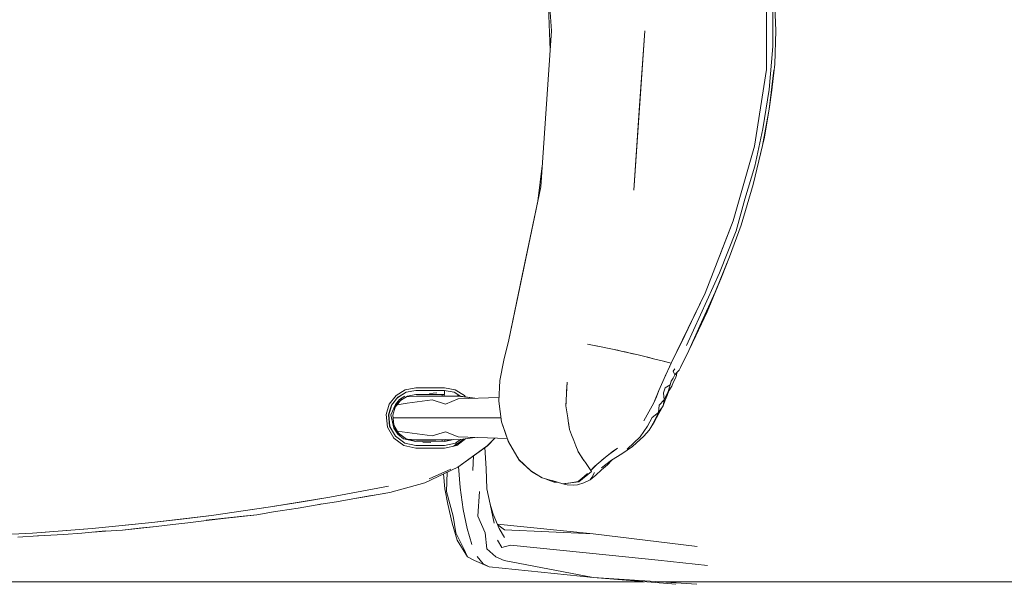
# Model space of a CAD drawing. Header units: millimetres. Extents: x 2 to 902, y -447 to 199.
# Tile 861 of 1056: x 41.265 to 42.199, y 181.212 to 181.747. Entities that reach past the tile are written whole.
import ezdxf

# ---------------------------------------------------------------- set-up
doc = ezdxf.new("R2010")
doc.units = ezdxf.units.MM
doc.header["$MEASUREMENT"] = 0
doc.layers.add('IFC-Elemento de mobília-Contorno', color=152, linetype='Continuous', lineweight=5)
doc.layers.add('IFC-Viga-Contorno', color=66, linetype='Continuous', lineweight=5)

msp = doc.modelspace()

# ---------------------------------------------------------------- linework, layer by layer
at = {"layer": 'IFC-Elemento de mobília-Contorno', "color": 7, "lineweight": 5}
for p, q in [((41.75907, 181.88487), (41.76921, 181.73694)), ((41.75907, 181.88487), (41.76921, 181.73694)), ((41.76414, 181.8109), (41.76795, 181.71856)), ((41.76414, 181.8109), (41.76921, 181.73694)), ((41.76414, 181.8109), (41.76795, 181.71856)), ((41.76414, 181.8109), (41.76921, 181.73694)), ((41.97322, 181.70016), (41.97322, 181.77372)), ((41.97322, 181.70016), (41.97322, 181.77372)), ((41.98055, 181.77514), (41.98202, 181.73692)), ((41.98055, 181.77514), (41.98202, 181.73692)), ((41.979, 181.72194), (41.97913, 181.76273)), ((41.979, 181.72194), (41.97913, 181.76273)), ((41.75907, 181.58901), (41.76921, 181.73694)), ((41.75907, 181.58901), (41.76921, 181.73694)), ((41.76414, 181.66297), (41.76921, 181.73694)), ((41.76414, 181.66297), (41.76921, 181.73694)), ((41.84727, 181.58567), (41.85763, 181.73694)), ((41.84727, 181.58567), (41.85763, 181.73694)), ((41.85245, 181.6613), (41.85763, 181.73694)), ((41.85245, 181.6613), (41.85763, 181.73694)), ((41.98096, 181.70528), (41.98202, 181.73692)), ((41.98096, 181.70528), (41.98202, 181.73692)), ((41.97556, 181.68138), (41.979, 181.72194)), ((41.97556, 181.68138), (41.979, 181.72194)), ((41.96182, 181.62746), (41.97322, 181.70016)), ((41.96182, 181.62746), (41.97322, 181.70016)), ((41.96752, 181.66381), (41.97322, 181.70016)), ((41.96752, 181.66381), (41.97322, 181.70016)), ((41.97577, 181.66253), (41.98017, 181.69946)), ((41.97577, 181.66253), (41.98017, 181.69946)), ((41.9781, 181.68051), (41.98096, 181.70528)), ((41.9781, 181.68051), (41.98096, 181.70528)), ((41.9697, 181.64406), (41.97556, 181.68138)), ((41.9697, 181.64406), (41.97556, 181.68138)), ((41.97577, 181.66253), (41.9781, 181.68051)), ((41.97577, 181.66253), (41.9781, 181.68051)), ((41.75907, 181.58901), (41.76414, 181.66297)), ((41.75907, 181.58901), (41.76414, 181.66297)), ((41.84727, 181.58567), (41.85245, 181.6613)), ((41.84727, 181.58567), (41.85245, 181.6613)), ((41.96182, 181.62746), (41.96752, 181.66381)), ((41.96182, 181.62746), (41.96752, 181.66381)), ((41.96932, 181.62826), (41.97577, 181.66253)), ((41.96932, 181.62826), (41.97577, 181.66253)), ((41.97126, 181.63609), (41.97577, 181.66253)), ((41.97126, 181.63609), (41.97577, 181.66253)), ((41.96208, 181.60841), (41.9697, 181.64406)), ((41.96208, 181.60841), (41.9697, 181.64406)), ((41.9605, 181.59115), (41.97126, 181.63609)), ((41.9605, 181.59115), (41.97126, 181.63609)), ((41.94161, 181.55667), (41.96182, 181.62746)), ((41.94161, 181.55667), (41.96182, 181.62746)), ((41.95172, 181.59206), (41.96182, 181.62746)), ((41.95172, 181.59206), (41.96182, 181.62746)), ((41.9605, 181.59115), (41.96932, 181.62826)), ((41.9605, 181.59115), (41.96932, 181.62826)), ((41.75625, 181.57545), (41.76043, 181.60888)), ((41.75625, 181.57545), (41.76043, 181.60888)), ((41.95258, 181.57714), (41.96208, 181.60841)), ((41.95258, 181.57714), (41.96208, 181.60841)), ((41.72885, 181.44397), (41.75907, 181.58901)), ((41.72885, 181.44397), (41.75907, 181.58901)), ((41.74156, 181.50496), (41.75907, 181.58901)), ((41.74156, 181.50496), (41.75907, 181.58901)), ((41.94161, 181.55667), (41.95172, 181.59206)), ((41.94161, 181.55667), (41.95172, 181.59206)), ((41.94896, 181.5526), (41.9605, 181.59115)), ((41.94896, 181.5526), (41.9605, 181.59115)), ((41.9443, 181.5473), (41.95258, 181.57714)), ((41.9443, 181.5473), (41.95258, 181.57714)), ((41.9148, 181.4881), (41.94161, 181.55667)), ((41.9148, 181.4881), (41.94161, 181.55667)), ((41.92821, 181.52239), (41.94161, 181.55667)), ((41.92821, 181.52239), (41.94161, 181.55667)), ((41.92847, 181.50731), (41.9443, 181.5473)), ((41.92847, 181.50731), (41.9443, 181.5473)), ((41.93811, 181.52263), (41.94896, 181.5526)), ((41.93811, 181.52263), (41.94896, 181.5526)), ((41.9245, 181.48925), (41.93811, 181.52263)), ((41.9245, 181.48925), (41.93811, 181.52263)), ((41.93048, 181.50341), (41.93811, 181.52263)), ((41.93048, 181.50341), (41.93811, 181.52263)), ((41.72885, 181.44397), (41.74156, 181.50496)), ((41.72885, 181.44397), (41.74156, 181.50496)), ((41.91059, 181.46757), (41.92847, 181.50731)), ((41.91059, 181.46757), (41.92847, 181.50731)), ((41.91673, 181.47057), (41.93048, 181.50341)), ((41.91673, 181.47057), (41.93048, 181.50341)), ((41.88283, 181.42178), (41.9148, 181.4881)), ((41.88283, 181.42178), (41.9148, 181.4881)), ((41.90186, 181.46125), (41.9148, 181.4881)), ((41.90186, 181.46125), (41.9148, 181.4881)), ((41.90994, 181.45714), (41.9245, 181.48925)), ((41.90994, 181.45714), (41.9245, 181.48925)), ((41.89736, 181.43844), (41.91059, 181.46757)), ((41.89736, 181.43844), (41.91059, 181.46757)), ((41.90611, 181.4476), (41.91673, 181.47057)), ((41.90611, 181.4476), (41.91673, 181.47057)), ((41.89235, 181.44152), (41.90186, 181.46125)), ((41.89235, 181.44152), (41.90186, 181.46125)), ((41.8994, 181.43377), (41.90994, 181.45714)), ((41.8994, 181.43377), (41.90994, 181.45714)), ((41.8994, 181.43377), (41.90611, 181.4476)), ((41.8994, 181.43377), (41.90611, 181.4476)), ((41.72403, 181.42471), (41.72885, 181.44397)), ((41.72403, 181.42471), (41.72885, 181.44397)), ((41.80349, 181.43984), (41.81636, 181.43736)), ((41.80349, 181.43984), (41.81136, 181.43832)), ((41.80349, 181.43984), (41.81636, 181.43736)), ((41.80349, 181.43984), (41.81136, 181.43832)), ((41.81136, 181.43832), (41.81636, 181.43736)), ((41.81136, 181.43832), (41.81636, 181.43736)), ((41.81636, 181.43736), (41.8223, 181.43614)), ((41.81636, 181.43736), (41.81933, 181.43675)), ((41.81636, 181.43736), (41.8223, 181.43614)), ((41.81636, 181.43736), (41.81933, 181.43675)), ((41.81933, 181.43675), (41.8223, 181.43614)), ((41.81933, 181.43675), (41.8223, 181.43614)), ((41.8223, 181.43614), (41.82867, 181.43477)), ((41.8223, 181.43614), (41.82867, 181.43477)), ((41.82549, 181.43545), (41.82867, 181.43477)), ((41.82549, 181.43545), (41.82867, 181.43477)), ((41.88283, 181.42178), (41.89235, 181.44152)), ((41.88283, 181.42178), (41.89235, 181.44152)), ((41.82867, 181.43477), (41.83542, 181.43328)), ((41.82867, 181.43477), (41.83204, 181.43403)), ((41.82867, 181.43477), (41.83542, 181.43328)), ((41.82867, 181.43477), (41.83204, 181.43403)), ((41.83204, 181.43403), (41.83542, 181.43328)), ((41.83204, 181.43403), (41.83542, 181.43328)), ((41.83542, 181.43328), (41.84255, 181.43164)), ((41.83542, 181.43328), (41.83899, 181.43246)), ((41.83542, 181.43328), (41.84255, 181.43164)), ((41.83542, 181.43328), (41.83899, 181.43246)), ((41.83899, 181.43246), (41.84255, 181.43164)), ((41.83899, 181.43246), (41.84255, 181.43164)), ((41.84255, 181.43164), (41.85003, 181.4299)), ((41.84255, 181.43164), (41.84629, 181.43078)), ((41.84255, 181.43164), (41.85003, 181.4299)), ((41.84255, 181.43164), (41.84629, 181.43078)), ((41.84629, 181.43078), (41.85003, 181.4299)), ((41.84629, 181.43078), (41.85003, 181.4299)), ((41.85003, 181.4299), (41.85782, 181.42803)), ((41.85003, 181.4299), (41.85393, 181.42896)), ((41.85003, 181.4299), (41.85782, 181.42803)), ((41.85003, 181.4299), (41.85393, 181.42896)), ((41.85393, 181.42896), (41.85782, 181.42803)), ((41.85393, 181.42896), (41.85782, 181.42803)), ((41.85782, 181.42803), (41.86591, 181.42605)), ((41.85782, 181.42803), (41.86186, 181.42704)), ((41.85782, 181.42803), (41.86591, 181.42605)), ((41.85782, 181.42803), (41.86186, 181.42704)), ((41.86186, 181.42704), (41.86591, 181.42605)), ((41.86186, 181.42704), (41.86591, 181.42605)), ((41.86591, 181.42605), (41.87426, 181.42396)), ((41.86591, 181.42605), (41.87008, 181.425)), ((41.86591, 181.42605), (41.87426, 181.42396)), ((41.86591, 181.42605), (41.87008, 181.425)), ((41.89151, 181.41764), (41.8994, 181.43377)), ((41.89151, 181.41764), (41.8994, 181.43377)), ((41.72032, 181.4052), (41.72403, 181.42471)), ((41.72032, 181.4052), (41.72403, 181.42471)), ((41.87008, 181.425), (41.87426, 181.42396)), ((41.87008, 181.425), (41.87426, 181.42396)), ((41.87426, 181.42396), (41.88283, 181.42178)), ((41.87426, 181.42396), (41.87767, 181.42309)), ((41.87426, 181.42396), (41.88283, 181.42178)), ((41.87426, 181.42396), (41.87767, 181.42309)), ((41.87594, 181.4072), (41.88283, 181.42178)), ((41.87594, 181.4072), (41.88283, 181.42178)), ((41.87767, 181.42309), (41.88283, 181.42178)), ((41.87767, 181.42309), (41.88283, 181.42178)), ((41.88011, 181.41601), (41.88147, 181.4189)), ((41.88011, 181.41601), (41.88147, 181.4189)), ((41.88147, 181.4189), (41.88283, 181.42178)), ((41.88147, 181.4189), (41.88283, 181.42178)), ((41.88448, 181.41406), (41.8863, 181.41657)), ((41.88448, 181.41406), (41.8863, 181.41657)), ((41.89018, 181.41524), (41.89151, 181.41764)), ((41.89018, 181.41524), (41.89151, 181.41764)), ((41.87114, 181.39575), (41.87594, 181.4072)), ((41.87114, 181.39575), (41.87594, 181.4072)), ((41.87354, 181.40147), (41.87594, 181.4072)), ((41.87354, 181.40147), (41.87594, 181.4072)), ((41.87594, 181.4072), (41.87802, 181.41161)), ((41.87594, 181.4072), (41.87802, 181.41161)), ((41.87802, 181.41161), (41.88011, 181.41601)), ((41.87802, 181.41161), (41.88011, 181.41601)), ((41.88275, 181.4047), (41.88461, 181.40763)), ((41.88275, 181.4047), (41.88461, 181.40763)), ((41.88448, 181.41406), (41.88605, 181.41074)), ((41.88448, 181.41406), (41.88605, 181.41074)), ((41.88461, 181.40763), (41.88605, 181.41074)), ((41.88461, 181.40763), (41.88605, 181.41074)), ((41.88469, 181.40331), (41.8864, 181.40682)), ((41.88469, 181.40331), (41.8864, 181.40682)), ((41.88605, 181.41074), (41.88823, 181.41305)), ((41.88605, 181.41074), (41.88823, 181.41305)), ((41.8864, 181.40682), (41.88787, 181.41005)), ((41.8864, 181.40682), (41.88787, 181.41005)), ((41.88787, 181.41005), (41.88823, 181.41305)), ((41.88787, 181.41005), (41.88823, 181.41305)), ((41.88823, 181.41305), (41.89018, 181.41524)), ((41.88823, 181.41305), (41.89018, 181.41524)), ((41.63058, 181.39651), (41.64072, 181.39843)), ((41.63058, 181.39651), (41.64072, 181.39843)), ((41.64072, 181.39843), (41.64747, 181.39843)), ((41.64072, 181.39843), (41.64747, 181.39843)), ((41.64747, 181.39843), (41.65421, 181.39843)), ((41.64747, 181.39843), (41.65421, 181.39843)), ((41.65421, 181.39843), (41.66095, 181.39842)), ((41.65421, 181.39843), (41.66095, 181.39842)), ((41.66095, 181.39842), (41.6677, 181.39842)), ((41.66095, 181.39842), (41.6677, 181.39842)), ((41.6677, 181.39842), (41.67784, 181.39651)), ((41.6677, 181.39842), (41.67784, 181.39651)), ((41.71914, 181.38565), (41.72032, 181.4052)), ((41.71914, 181.38565), (41.72032, 181.4052)), ((41.78281, 181.38148), (41.78407, 181.4039)), ((41.78281, 181.38148), (41.78407, 181.4039)), ((41.78355, 181.39454), (41.78381, 181.39922)), ((41.78355, 181.39454), (41.78381, 181.39922)), ((41.78381, 181.39922), (41.78407, 181.4039)), ((41.78381, 181.39922), (41.78407, 181.4039)), ((41.87114, 181.39575), (41.87354, 181.40147)), ((41.87114, 181.39575), (41.87354, 181.40147)), ((41.87543, 181.39358), (41.87712, 181.39841)), ((41.87543, 181.39358), (41.87712, 181.39841)), ((41.87712, 181.39841), (41.8818, 181.40121)), ((41.87712, 181.39841), (41.8818, 181.40121)), ((41.87992, 181.39483), (41.8818, 181.40121)), ((41.87992, 181.39483), (41.8818, 181.40121)), ((41.88055, 181.39548), (41.88342, 181.40005)), ((41.88055, 181.39548), (41.88342, 181.40005)), ((41.8818, 181.40121), (41.88275, 181.4047)), ((41.8818, 181.40121), (41.88275, 181.4047)), ((41.88342, 181.40005), (41.88469, 181.40331)), ((41.88342, 181.40005), (41.88469, 181.40331)), ((41.61543, 181.38292), (41.62176, 181.3911)), ((41.61543, 181.38292), (41.62176, 181.3911)), ((41.61763, 181.38185), (41.62351, 181.38945)), ((41.61763, 181.38185), (41.62351, 181.38945)), ((41.62028, 181.38558), (41.62317, 181.38932)), ((41.62028, 181.38558), (41.62317, 181.38932)), ((41.62176, 181.3911), (41.63058, 181.39651)), ((41.62176, 181.3911), (41.63058, 181.39651)), ((41.62317, 181.38932), (41.63124, 181.39424)), ((41.62317, 181.38932), (41.63124, 181.39424)), ((41.62336, 181.38944), (41.62365, 181.38946)), ((41.62336, 181.38944), (41.62365, 181.38946)), ((41.6234, 181.3893), (41.63145, 181.3942)), ((41.6234, 181.3893), (41.63145, 181.3942)), ((41.6252, 181.38725), (41.63018, 181.39059)), ((41.6252, 181.38725), (41.63018, 181.39059)), ((41.62595, 181.38633), (41.63278, 181.39048)), ((41.62595, 181.38633), (41.63278, 181.39048)), ((41.63124, 181.39424), (41.64053, 181.39595)), ((41.63124, 181.39424), (41.64053, 181.39595)), ((41.63145, 181.3942), (41.64072, 181.39593)), ((41.63145, 181.3942), (41.64072, 181.39593)), ((41.63201, 181.39002), (41.64122, 181.39064)), ((41.63201, 181.39001), (41.64122, 181.39064)), ((41.63278, 181.39048), (41.64062, 181.39194)), ((41.63278, 181.39048), (41.64062, 181.39194)), ((41.64053, 181.39595), (41.64728, 181.39595)), ((41.64053, 181.39595), (41.64728, 181.39595)), ((41.64062, 181.39194), (41.64738, 181.39194)), ((41.64062, 181.39194), (41.64738, 181.39194)), ((41.64072, 181.39593), (41.64747, 181.39593)), ((41.64072, 181.39593), (41.64747, 181.39593)), ((41.64122, 181.39064), (41.65948, 181.39064)), ((41.64122, 181.39064), (41.65948, 181.39064)), ((41.64728, 181.39595), (41.65404, 181.39595)), ((41.64738, 181.39194), (41.65413, 181.39194)), ((41.64738, 181.39194), (41.65413, 181.39194)), ((41.64747, 181.39593), (41.65421, 181.39593)), ((41.64747, 181.39593), (41.65421, 181.39593)), ((41.65343, 181.39311), (41.66056, 181.39371)), ((41.65343, 181.39311), (41.66056, 181.39371)), ((41.65404, 181.39595), (41.6608, 181.39595)), ((41.65413, 181.39194), (41.66087, 181.39194)), ((41.65413, 181.39194), (41.66087, 181.39194)), ((41.65421, 181.39593), (41.66096, 181.39592)), ((41.65421, 181.39593), (41.66096, 181.39592)), ((41.65948, 181.39064), (41.6688, 181.39036)), ((41.65948, 181.39064), (41.6688, 181.39036)), ((41.6608, 181.39595), (41.66755, 181.39596)), ((41.66087, 181.39194), (41.66762, 181.39194)), ((41.66087, 181.39194), (41.66762, 181.39194)), ((41.66096, 181.39592), (41.6677, 181.39592)), ((41.66096, 181.39592), (41.6677, 181.39592)), ((41.66566, 181.39592), (41.66566, 181.39596)), ((41.66566, 181.39045), (41.66566, 181.39194)), ((41.66755, 181.39596), (41.67684, 181.39424)), ((41.66755, 181.39596), (41.67684, 181.39424)), ((41.66756, 181.39596), (41.66756, 181.39592)), ((41.66756, 181.39596), (41.66756, 181.39592)), ((41.66758, 181.39194), (41.66759, 181.39039)), ((41.66758, 181.39194), (41.66759, 181.39039)), ((41.66762, 181.39194), (41.66765, 181.39225)), ((41.66762, 181.39194), (41.66765, 181.39225)), ((41.66765, 181.39225), (41.66768, 181.39311)), ((41.66765, 181.39225), (41.66768, 181.39311)), ((41.66768, 181.39311), (41.6677, 181.3944)), ((41.66768, 181.39311), (41.6677, 181.3944)), ((41.6677, 181.3944), (41.6677, 181.39592)), ((41.6677, 181.3944), (41.6677, 181.39592)), ((41.6688, 181.39036), (41.68079, 181.39064)), ((41.6688, 181.39036), (41.68079, 181.39064)), ((41.67684, 181.39424), (41.68334, 181.39029)), ((41.67684, 181.39424), (41.68334, 181.39029)), ((41.67784, 181.39651), (41.68665, 181.39111)), ((41.67784, 181.39651), (41.68665, 181.39111)), ((41.68045, 181.39063), (41.68045, 181.39204)), ((41.68045, 181.39063), (41.68045, 181.39204)), ((41.68045, 181.39069), (41.69654, 181.38846)), ((41.68045, 181.38786), (41.71936, 181.38932)), ((41.68045, 181.38786), (41.71936, 181.38932)), ((41.68079, 181.39064), (41.69654, 181.38846)), ((41.68665, 181.39111), (41.68776, 181.38967)), ((41.68665, 181.39111), (41.68776, 181.38967)), ((41.78319, 181.38789), (41.78337, 181.39121)), ((41.78319, 181.38789), (41.78337, 181.39121)), ((41.78337, 181.39121), (41.78357, 181.39477)), ((41.78337, 181.39121), (41.78355, 181.39454)), ((41.86634, 181.38429), (41.87114, 181.39575)), ((41.86634, 181.38429), (41.87114, 181.39575)), ((41.86634, 181.38429), (41.86874, 181.39001)), ((41.86634, 181.38429), (41.86874, 181.39001)), ((41.86874, 181.39001), (41.87114, 181.39575)), ((41.86874, 181.39001), (41.87114, 181.39575)), ((41.87543, 181.39358), (41.87615, 181.3871)), ((41.87543, 181.39358), (41.87615, 181.3871)), ((41.87615, 181.3871), (41.87992, 181.39483)), ((41.87615, 181.3871), (41.87992, 181.39483)), ((41.87703, 181.38663), (41.88055, 181.39548)), ((41.87703, 181.38663), (41.88055, 181.39548)), ((41.87704, 181.38666), (41.87879, 181.39108)), ((41.87704, 181.38666), (41.87879, 181.39108)), ((41.87879, 181.39108), (41.88055, 181.39548)), ((41.87879, 181.39108), (41.88055, 181.39548)), ((41.61241, 181.37308), (41.61543, 181.38292)), ((41.61241, 181.37308), (41.61543, 181.38292)), ((41.61491, 181.37294), (41.61772, 181.38214)), ((41.61491, 181.37294), (41.61772, 181.38214)), ((41.61603, 181.37725), (41.61748, 181.38211)), ((41.61603, 181.37725), (41.61748, 181.3821)), ((41.61685, 181.37271), (41.62132, 181.38268)), ((41.61685, 181.37271), (41.62132, 181.38268)), ((41.61733, 181.38163), (41.61758, 181.38166)), ((41.61733, 181.38163), (41.61758, 181.38166)), ((41.61739, 181.38183), (41.62028, 181.38558)), ((41.61739, 181.38183), (41.62028, 181.38558)), ((41.61876, 181.37237), (41.62107, 181.38001)), ((41.61876, 181.37237), (41.62107, 181.38001)), ((41.61996, 181.3785), (41.62316, 181.38371)), ((41.61996, 181.3785), (41.62316, 181.38371)), ((41.62107, 181.38001), (41.62598, 181.38637)), ((41.62107, 181.38001), (41.62598, 181.38637)), ((41.62132, 181.38268), (41.6252, 181.38725)), ((41.62132, 181.38268), (41.6252, 181.38725)), ((41.62291, 181.3824), (41.63244, 181.38371)), ((41.62291, 181.3824), (41.63244, 181.38371)), ((41.62316, 181.38371), (41.62751, 181.38802)), ((41.62316, 181.38371), (41.62751, 181.38802)), ((41.63244, 181.38371), (41.65614, 181.38688)), ((41.63244, 181.38371), (41.65614, 181.38688)), ((41.65614, 181.38688), (41.6688, 181.38305)), ((41.65614, 181.38688), (41.6688, 181.38305)), ((41.6688, 181.38305), (41.68062, 181.38787)), ((41.6688, 181.38305), (41.68062, 181.38787)), ((41.71914, 181.38565), (41.72178, 181.36623)), ((41.71914, 181.38565), (41.72178, 181.36623)), ((41.78282, 181.38124), (41.78301, 181.38456)), ((41.78282, 181.38124), (41.78301, 181.38456)), ((41.78282, 181.38124), (41.78369, 181.37567)), ((41.78282, 181.38124), (41.78369, 181.37567)), ((41.78301, 181.38456), (41.78319, 181.38789)), ((41.78301, 181.38456), (41.78319, 181.38789)), ((41.85684, 181.36707), (41.86634, 181.38429)), ((41.85684, 181.36707), (41.86634, 181.38429)), ((41.86159, 181.37569), (41.86634, 181.38429)), ((41.86159, 181.37569), (41.86634, 181.38429)), ((41.87054, 181.37501), (41.87142, 181.38212)), ((41.87054, 181.37501), (41.87142, 181.38212)), ((41.87054, 181.37501), (41.87516, 181.38124)), ((41.87054, 181.37501), (41.87516, 181.38124)), ((41.87101, 181.37412), (41.87516, 181.38124)), ((41.87101, 181.37412), (41.87516, 181.38124)), ((41.87142, 181.38212), (41.87615, 181.3871)), ((41.87142, 181.38212), (41.87615, 181.3871)), ((41.87516, 181.38124), (41.87615, 181.3871)), ((41.87516, 181.38124), (41.87615, 181.3871)), ((41.87516, 181.38124), (41.87704, 181.38666)), ((41.87516, 181.38124), (41.87704, 181.38666)), ((41.61241, 181.37308), (41.61366, 181.36111)), ((41.61241, 181.37308), (41.61366, 181.36111)), ((41.61466, 181.37268), (41.61603, 181.37725)), ((41.61466, 181.37268), (41.61603, 181.37725)), ((41.61466, 181.37268), (41.61574, 181.362)), ((41.61466, 181.37268), (41.61574, 181.362)), ((41.61491, 181.37294), (41.61599, 181.36203)), ((41.61491, 181.37294), (41.61599, 181.36203)), ((41.61494, 181.36995), (41.6152, 181.36995)), ((41.61494, 181.36995), (41.6152, 181.36995)), ((41.61685, 181.37271), (41.61963, 181.36022)), ((41.61685, 181.37271), (41.61876, 181.36521)), ((41.61685, 181.37271), (41.61963, 181.36022)), ((41.61685, 181.37271), (41.61876, 181.36521)), ((41.61876, 181.37237), (41.61967, 181.36323)), ((41.61876, 181.37237), (41.61967, 181.36323)), ((41.619, 181.36995), (41.64066, 181.36995)), ((41.619, 181.36995), (41.64066, 181.36995)), ((41.64066, 181.36995), (41.65981, 181.36995)), ((41.64066, 181.36995), (41.65981, 181.36995)), ((41.65981, 181.36995), (41.6705, 181.36995)), ((41.65981, 181.36995), (41.6705, 181.36995)), ((41.6705, 181.36995), (41.70408, 181.36995)), ((41.6705, 181.36995), (41.70408, 181.36995)), ((41.70408, 181.36995), (41.72127, 181.36995)), ((41.70408, 181.36995), (41.72127, 181.36995)), ((41.78369, 181.37567), (41.78456, 181.37009)), ((41.78369, 181.37567), (41.78458, 181.36995)), ((41.78456, 181.37009), (41.78542, 181.36452)), ((41.78456, 181.37009), (41.78542, 181.36452)), ((41.85684, 181.36707), (41.86159, 181.37569)), ((41.85684, 181.36707), (41.86159, 181.37569)), ((41.86013, 181.36203), (41.8648, 181.37022)), ((41.86013, 181.36203), (41.8648, 181.37022)), ((41.8648, 181.37022), (41.87054, 181.37501)), ((41.8648, 181.37022), (41.87054, 181.37501)), ((41.86674, 181.36597), (41.87103, 181.37413)), ((41.86674, 181.36597), (41.87103, 181.37413)), ((41.86674, 181.36597), (41.87101, 181.37412)), ((41.86674, 181.36597), (41.87101, 181.37412)), ((41.86701, 181.36701), (41.87054, 181.37501)), ((41.86701, 181.36701), (41.87054, 181.37501)), ((41.61366, 181.36111), (41.61961, 181.3507)), ((41.61366, 181.36111), (41.61961, 181.3507)), ((41.61574, 181.362), (41.62114, 181.35268)), ((41.61574, 181.362), (41.62114, 181.35268)), ((41.61599, 181.36203), (41.62137, 181.35251)), ((41.61599, 181.36203), (41.62137, 181.35251)), ((41.61876, 181.36521), (41.62145, 181.35867)), ((41.61876, 181.36521), (41.62145, 181.35867)), ((41.61963, 181.36022), (41.6234, 181.35438)), ((41.61963, 181.36022), (41.6234, 181.35438)), ((41.61967, 181.36323), (41.62439, 181.35499)), ((41.61967, 181.36323), (41.62424, 181.35527)), ((41.72178, 181.36623), (41.72816, 181.34772)), ((41.72178, 181.36623), (41.72548, 181.35542)), ((41.72178, 181.36623), (41.72844, 181.34712)), ((41.72178, 181.36623), (41.72816, 181.34772)), ((41.72178, 181.36623), (41.72548, 181.35542)), ((41.72178, 181.36623), (41.72844, 181.34712)), ((41.78529, 181.36542), (41.78629, 181.35893)), ((41.78529, 181.36542), (41.78629, 181.35893)), ((41.78542, 181.36452), (41.78629, 181.35893)), ((41.78542, 181.36452), (41.78629, 181.35893)), ((41.8534, 181.35205), (41.86013, 181.36203)), ((41.8534, 181.35205), (41.86013, 181.36203)), ((41.86172, 181.35839), (41.86701, 181.36701)), ((41.86172, 181.35839), (41.86701, 181.36701)), ((41.86172, 181.35839), (41.86674, 181.36597)), ((41.86172, 181.35839), (41.86674, 181.36597)), ((41.61796, 181.35817), (41.61819, 181.35814)), ((41.61796, 181.35817), (41.61819, 181.35813)), ((41.61956, 181.35079), (41.62912, 181.34377)), ((41.61956, 181.35079), (41.62912, 181.34377)), ((41.62137, 181.35251), (41.63012, 181.34606)), ((41.62137, 181.35251), (41.63012, 181.34606)), ((41.62145, 181.35867), (41.6259, 181.35312)), ((41.62145, 181.35867), (41.6259, 181.35312)), ((41.62297, 181.35747), (41.63244, 181.35618)), ((41.62297, 181.35747), (41.63244, 181.35618)), ((41.6234, 181.35438), (41.62876, 181.35001)), ((41.6234, 181.35438), (41.62876, 181.35001)), ((41.62424, 181.35527), (41.63165, 181.34986)), ((41.62424, 181.35527), (41.63165, 181.34986)), ((41.63244, 181.35618), (41.65614, 181.353)), ((41.63244, 181.35618), (41.65614, 181.353)), ((41.65614, 181.353), (41.6688, 181.35683)), ((41.65614, 181.353), (41.6688, 181.35683)), ((41.6688, 181.35683), (41.68062, 181.35202)), ((41.6688, 181.35683), (41.68062, 181.35202)), ((41.68062, 181.35202), (41.72728, 181.35026)), ((41.68062, 181.35202), (41.72728, 181.35026)), ((41.68079, 181.34924), (41.69654, 181.35142)), ((41.68079, 181.34924), (41.69654, 181.35142)), ((41.72548, 181.35542), (41.72816, 181.34772)), ((41.72548, 181.35542), (41.72816, 181.34772)), ((41.78629, 181.35893), (41.78829, 181.35373)), ((41.78629, 181.35893), (41.78829, 181.35373)), ((41.78829, 181.35373), (41.79029, 181.34853)), ((41.78829, 181.35373), (41.79029, 181.34853)), ((41.84089, 181.34037), (41.8534, 181.35205)), ((41.84089, 181.34037), (41.8534, 181.35205)), ((41.84592, 181.34286), (41.85667, 181.35252)), ((41.84592, 181.34286), (41.85667, 181.35252)), ((41.85667, 181.35252), (41.86172, 181.35839)), ((41.85667, 181.35252), (41.86172, 181.35839)), ((41.62876, 181.35001), (41.64067, 181.34737)), ((41.62876, 181.35001), (41.63131, 181.34963)), ((41.62876, 181.35001), (41.64067, 181.34737)), ((41.62876, 181.35001), (41.63131, 181.34963)), ((41.62912, 181.34377), (41.64072, 181.34128)), ((41.62912, 181.34377), (41.64072, 181.34128)), ((41.63012, 181.34606), (41.64072, 181.34378)), ((41.63012, 181.34606), (41.64072, 181.34378)), ((41.63145, 181.3499), (41.64062, 181.34794)), ((41.63161, 181.34989), (41.64122, 181.34924)), ((41.63161, 181.34989), (41.64122, 181.34924)), ((41.63165, 181.34986), (41.64062, 181.34794)), ((41.64062, 181.34794), (41.64738, 181.34794)), ((41.64062, 181.34794), (41.64738, 181.34794)), ((41.64072, 181.34378), (41.64746, 181.34378)), ((41.64072, 181.34378), (41.64746, 181.34378)), ((41.64122, 181.34924), (41.65948, 181.34924)), ((41.64122, 181.34924), (41.65948, 181.34924)), ((41.6472, 181.34676), (41.65493, 181.34671)), ((41.6472, 181.34676), (41.65493, 181.34671)), ((41.64738, 181.34794), (41.65413, 181.34794)), ((41.64738, 181.34794), (41.65413, 181.34794)), ((41.64746, 181.34378), (41.6542, 181.34379)), ((41.64746, 181.34378), (41.6542, 181.34379)), ((41.65413, 181.34794), (41.66087, 181.34794)), ((41.65413, 181.34794), (41.66087, 181.34794)), ((41.6542, 181.34379), (41.66095, 181.34379)), ((41.6542, 181.34379), (41.66095, 181.34379)), ((41.65948, 181.34924), (41.6688, 181.34954)), ((41.65948, 181.34924), (41.6688, 181.34954)), ((41.66087, 181.34794), (41.66762, 181.34794)), ((41.66087, 181.34794), (41.66762, 181.34794)), ((41.66095, 181.34379), (41.66769, 181.3438)), ((41.66095, 181.34379), (41.66769, 181.3438)), ((41.66565, 181.34794), (41.66566, 181.34924)), ((41.66565, 181.34794), (41.66566, 181.34924)), ((41.66566, 181.34924), (41.66566, 181.34944)), ((41.66762, 181.34794), (41.67444, 181.3494)), ((41.66762, 181.34794), (41.67444, 181.3494)), ((41.66766, 181.34738), (41.67645, 181.34935)), ((41.66766, 181.34738), (41.67645, 181.34935)), ((41.66769, 181.3438), (41.67829, 181.3461)), ((41.66769, 181.3438), (41.67829, 181.3461)), ((41.6677, 181.3413), (41.67931, 181.34381)), ((41.6677, 181.3413), (41.67931, 181.34381)), ((41.6678, 181.34951), (41.66792, 181.34801)), ((41.6678, 181.34951), (41.66792, 181.348)), ((41.66782, 181.34951), (41.66782, 181.34924)), ((41.66782, 181.34951), (41.66782, 181.34924)), ((41.6688, 181.34954), (41.68079, 181.34924)), ((41.6688, 181.34954), (41.68079, 181.34924)), ((41.67625, 181.34315), (41.67722, 181.3438)), ((41.67625, 181.34315), (41.67722, 181.3438)), ((41.67635, 181.34318), (41.6826, 181.34729)), ((41.67635, 181.34317), (41.6826, 181.34729)), ((41.67722, 181.3438), (41.67989, 181.34557)), ((41.67722, 181.3438), (41.67989, 181.34557)), ((41.67829, 181.3461), (41.68297, 181.34954)), ((41.67829, 181.3461), (41.68297, 181.34954)), ((41.67931, 181.34381), (41.68808, 181.35025)), ((41.67931, 181.34381), (41.68808, 181.35025)), ((41.67989, 181.34557), (41.6826, 181.34729)), ((41.67989, 181.34557), (41.6826, 181.34729)), ((41.68024, 181.32329), (41.7084, 181.34342)), ((41.68024, 181.32329), (41.7083, 181.34334)), ((41.68024, 181.32329), (41.7083, 181.34334)), ((41.68053, 181.34598), (41.68053, 181.34592)), ((41.68053, 181.34597), (41.68053, 181.34592)), ((41.6826, 181.34729), (41.68611, 181.34997)), ((41.6826, 181.34729), (41.68611, 181.34997)), ((41.6826, 181.34729), (41.6851, 181.34929)), ((41.6826, 181.34729), (41.6851, 181.34929)), ((41.68504, 181.34924), (41.68597, 181.34996)), ((41.6851, 181.34929), (41.68597, 181.34996)), ((41.70614, 181.3418), (41.70729, 181.32178)), ((41.70614, 181.34179), (41.70729, 181.32178)), ((41.7083, 181.34334), (41.71555, 181.3507)), ((41.7083, 181.34334), (41.71555, 181.3507)), ((41.7084, 181.34342), (41.71556, 181.3507)), ((41.7084, 181.34342), (41.71556, 181.3507)), ((41.72816, 181.34772), (41.72833, 181.34743)), ((41.72844, 181.34712), (41.73866, 181.32997)), ((41.72844, 181.34712), (41.73866, 181.32997)), ((41.79029, 181.34853), (41.79229, 181.34332)), ((41.79029, 181.34853), (41.79229, 181.34332)), ((41.79229, 181.34332), (41.79436, 181.33795)), ((41.79229, 181.34332), (41.79436, 181.33794)), ((41.83606, 181.33584), (41.84592, 181.34286)), ((41.83606, 181.33584), (41.84592, 181.34286)), ((41.64072, 181.34128), (41.64747, 181.34129)), ((41.64072, 181.34128), (41.64747, 181.34129)), ((41.64747, 181.34129), (41.65421, 181.34129)), ((41.64747, 181.34129), (41.65421, 181.34129)), ((41.65421, 181.34129), (41.66095, 181.3413)), ((41.65421, 181.34129), (41.66095, 181.3413)), ((41.66095, 181.3413), (41.6677, 181.3413)), ((41.66095, 181.3413), (41.6677, 181.3413)), ((41.69465, 181.32015), (41.69537, 181.3341)), ((41.69465, 181.32015), (41.69537, 181.3341)), ((41.73221, 181.34079), (41.73248, 181.34034)), ((41.73221, 181.34079), (41.73248, 181.34034)), ((41.73248, 181.34034), (41.73804, 181.33081)), ((41.73248, 181.34034), (41.73804, 181.33081)), ((41.73712, 181.33255), (41.73804, 181.33081)), ((41.73712, 181.33255), (41.73804, 181.33081)), ((41.73714, 181.33252), (41.73804, 181.33081)), ((41.73714, 181.33251), (41.73804, 181.33081)), ((41.79429, 181.33813), (41.79605, 181.33547)), ((41.79429, 181.33813), (41.79605, 181.33547)), ((41.79455, 181.33774), (41.79469, 181.33737)), ((41.79455, 181.33774), (41.79469, 181.33737)), ((41.79469, 181.33737), (41.79998, 181.32957)), ((41.79469, 181.33737), (41.79998, 181.32957)), ((41.79605, 181.33547), (41.79782, 181.33282)), ((41.79605, 181.33547), (41.79782, 181.33282)), ((41.79782, 181.33282), (41.79958, 181.33017)), ((41.79782, 181.33282), (41.79958, 181.33017)), ((41.81211, 181.32585), (41.82186, 181.33406)), ((41.81211, 181.32585), (41.82186, 181.33406)), ((41.81699, 181.32996), (41.82186, 181.33406)), ((41.81699, 181.32996), (41.82186, 181.33406)), ((41.82186, 181.33406), (41.83174, 181.34108)), ((41.82186, 181.33406), (41.83174, 181.34108)), ((41.82186, 181.33406), (41.8268, 181.33757)), ((41.82186, 181.33406), (41.8268, 181.33757)), ((41.82627, 181.32968), (41.83606, 181.33584)), ((41.82627, 181.32968), (41.83606, 181.33584)), ((41.8268, 181.33757), (41.83174, 181.34108)), ((41.8268, 181.33757), (41.83174, 181.34108)), ((41.64917, 181.30838), (41.68024, 181.32329)), ((41.64917, 181.30838), (41.68024, 181.32329)), ((41.68024, 181.32329), (41.69086, 181.33088)), ((41.68117, 181.32396), (41.6827, 181.30377)), ((41.68117, 181.32396), (41.6827, 181.30377)), ((41.73804, 181.33081), (41.74948, 181.3197)), ((41.73804, 181.33081), (41.74948, 181.3197)), ((41.73866, 181.32997), (41.74947, 181.31972)), ((41.73866, 181.32997), (41.74947, 181.31972)), ((41.79958, 181.33017), (41.80134, 181.32751)), ((41.79958, 181.33017), (41.80134, 181.32751)), ((41.80134, 181.32751), (41.80388, 181.32371)), ((41.80134, 181.32751), (41.80388, 181.32371)), ((41.80388, 181.32371), (41.80642, 181.31989)), ((41.80388, 181.32371), (41.80642, 181.31989)), ((41.80642, 181.31989), (41.81211, 181.32585)), ((41.80642, 181.31989), (41.81211, 181.32585)), ((41.8088, 181.3224), (41.81046, 181.32413)), ((41.8088, 181.3224), (41.81046, 181.32413)), ((41.81046, 181.32413), (41.81211, 181.32585)), ((41.81046, 181.32413), (41.81211, 181.32585)), ((41.81665, 181.32271), (41.82627, 181.32968)), ((41.81665, 181.32271), (41.82627, 181.32968)), ((41.81677, 181.32063), (41.8223, 181.32554)), ((41.81677, 181.32063), (41.8223, 181.32554)), ((41.8223, 181.32554), (41.82632, 181.32971)), ((41.8223, 181.32554), (41.82632, 181.32971)), ((41.65319, 181.31207), (41.67385, 181.32145)), ((41.65319, 181.31207), (41.67385, 181.32145)), ((41.66667, 181.31678), (41.66803, 181.30275)), ((41.66667, 181.31678), (41.66803, 181.30275)), ((41.66958, 181.30005), (41.67022, 181.31848)), ((41.66958, 181.30005), (41.67022, 181.31848)), ((41.70729, 181.32178), (41.70785, 181.30275)), ((41.70729, 181.32178), (41.70785, 181.30275)), ((41.74948, 181.3197), (41.7502, 181.31903)), ((41.74948, 181.3197), (41.75972, 181.31354)), ((41.74948, 181.3197), (41.7502, 181.31903)), ((41.74948, 181.3197), (41.75972, 181.31354)), ((41.7502, 181.31903), (41.76031, 181.31314)), ((41.7502, 181.31903), (41.76031, 181.31314)), ((41.75972, 181.31354), (41.75994, 181.31347)), ((41.75972, 181.31354), (41.76001, 181.31343)), ((41.75972, 181.31354), (41.76001, 181.31343)), ((41.75972, 181.31354), (41.75994, 181.31347)), ((41.79456, 181.30946), (41.80017, 181.31439)), ((41.79456, 181.30946), (41.80017, 181.31439)), ((41.79522, 181.30921), (41.80705, 181.31914)), ((41.79522, 181.30921), (41.80705, 181.31914)), ((41.80017, 181.31439), (41.80329, 181.31714)), ((41.80017, 181.31439), (41.80329, 181.31714)), ((41.80582, 181.31114), (41.81136, 181.31569)), ((41.80582, 181.31114), (41.81136, 181.31569)), ((41.80582, 181.31114), (41.8076, 181.3135)), ((41.80582, 181.31114), (41.8076, 181.3135)), ((41.80634, 181.31982), (41.80642, 181.31989)), ((41.80634, 181.31982), (41.80642, 181.31989)), ((41.80642, 181.31989), (41.8088, 181.3224)), ((41.80642, 181.31989), (41.8088, 181.3224)), ((41.8065, 181.31996), (41.80705, 181.31914)), ((41.8065, 181.31996), (41.80705, 181.31914)), ((41.8076, 181.3135), (41.80991, 181.31799)), ((41.8076, 181.3135), (41.80991, 181.31799)), ((41.81136, 181.31569), (41.81677, 181.32063)), ((41.81136, 181.31569), (41.81677, 181.32063)), ((41.55888, 181.29476), (41.61468, 181.30524)), ((41.55888, 181.29476), (41.61468, 181.30524)), ((41.58924, 181.30046), (41.61468, 181.30524)), ((41.58924, 181.30046), (41.61468, 181.30524)), ((41.61599, 181.29902), (41.64917, 181.30838)), ((41.61599, 181.29902), (41.64917, 181.30838)), ((41.76031, 181.31314), (41.78015, 181.30733)), ((41.76031, 181.31314), (41.78015, 181.30733)), ((41.76253, 181.31248), (41.7659, 181.31122)), ((41.76253, 181.31248), (41.7659, 181.31122)), ((41.7659, 181.31122), (41.77174, 181.30893)), ((41.7659, 181.31122), (41.77174, 181.30893)), ((41.76978, 181.31044), (41.77985, 181.30735)), ((41.76978, 181.31044), (41.77985, 181.30735)), ((41.77174, 181.30893), (41.77505, 181.30882)), ((41.77174, 181.30893), (41.77505, 181.30882)), ((41.77985, 181.30735), (41.78419, 181.30634)), ((41.77985, 181.30735), (41.78419, 181.30634)), ((41.78015, 181.30733), (41.79522, 181.30921)), ((41.78015, 181.30733), (41.79522, 181.30921)), ((41.782, 181.30766), (41.7872, 181.3084)), ((41.782, 181.30766), (41.7872, 181.3084)), ((41.78419, 181.30634), (41.78993, 181.30624)), ((41.78419, 181.30634), (41.78993, 181.30624)), ((41.7872, 181.3084), (41.79088, 181.30893)), ((41.7872, 181.3084), (41.79088, 181.30893)), ((41.78993, 181.30624), (41.79382, 181.3065)), ((41.78993, 181.30624), (41.79382, 181.3065)), ((41.79088, 181.30893), (41.79456, 181.30946)), ((41.79088, 181.30893), (41.79456, 181.30946)), ((41.79382, 181.3065), (41.80002, 181.30823)), ((41.79382, 181.3065), (41.80002, 181.30823)), ((41.80002, 181.30823), (41.80582, 181.31114)), ((41.80002, 181.30823), (41.80582, 181.31114)), ((41.50286, 181.28547), (41.55888, 181.29476)), ((41.50286, 181.28547), (41.55888, 181.29476)), ((41.53087, 181.29011), (41.55888, 181.29476)), ((41.53087, 181.29011), (41.55888, 181.29476)), ((41.55888, 181.29476), (41.57406, 181.29761)), ((41.55888, 181.29476), (41.57406, 181.29761)), ((41.57406, 181.29761), (41.58924, 181.30046)), ((41.57406, 181.29761), (41.58924, 181.30046)), ((41.58074, 181.29318), (41.61599, 181.29902)), ((41.58074, 181.29318), (41.61599, 181.29902)), ((41.58077, 181.29319), (41.59039, 181.29478)), ((41.58077, 181.29319), (41.59039, 181.29478)), ((41.58094, 181.29322), (41.59837, 181.29623)), ((41.58094, 181.29322), (41.59837, 181.29623)), ((41.59039, 181.29478), (41.61599, 181.29902)), ((41.59039, 181.29478), (41.61599, 181.29902)), ((41.66803, 181.30275), (41.6709, 181.28826)), ((41.66803, 181.30275), (41.6709, 181.28826)), ((41.66958, 181.30005), (41.6761, 181.27682)), ((41.66958, 181.30005), (41.6761, 181.27682)), ((41.6827, 181.30377), (41.68543, 181.28317)), ((41.6827, 181.30377), (41.68543, 181.28317)), ((41.6995, 181.27682), (41.70101, 181.30005)), ((41.6995, 181.27682), (41.70101, 181.30005)), ((41.70785, 181.30275), (41.71096, 181.28826)), ((41.70785, 181.30275), (41.71096, 181.28826)), ((41.44665, 181.27741), (41.50286, 181.28547)), ((41.44665, 181.27741), (41.50286, 181.28547)), ((41.47476, 181.28144), (41.50286, 181.28547)), ((41.47476, 181.28144), (41.50286, 181.28547)), ((41.50286, 181.28547), (41.53087, 181.29011)), ((41.50286, 181.28547), (41.53087, 181.29011)), ((41.52911, 181.28447), (41.55062, 181.28821)), ((41.52911, 181.28447), (41.55062, 181.28821)), ((41.54877, 181.28788), (41.55126, 181.28829)), ((41.54877, 181.28788), (41.55126, 181.28829)), ((41.54907, 181.28793), (41.55114, 181.28829)), ((41.54907, 181.28793), (41.55114, 181.28828)), ((41.55062, 181.28821), (41.56543, 181.29031)), ((41.55062, 181.28821), (41.56543, 181.29031)), ((41.56543, 181.29031), (41.58094, 181.29322)), ((41.56543, 181.29031), (41.58094, 181.29322)), ((41.6709, 181.28826), (41.67491, 181.27009)), ((41.6709, 181.28826), (41.67491, 181.27009)), ((41.71096, 181.28826), (41.71486, 181.27009)), ((41.71096, 181.28826), (41.71392, 181.27854)), ((41.71096, 181.28826), (41.71486, 181.27009)), ((41.71096, 181.28826), (41.71392, 181.27854)), ((41.39028, 181.27058), (41.44665, 181.27741)), ((41.39028, 181.27058), (41.44665, 181.27741)), ((41.41847, 181.274), (41.44665, 181.27741)), ((41.41847, 181.274), (41.44665, 181.27741)), ((41.45783, 181.27443), (41.48965, 181.27809)), ((41.45783, 181.27443), (41.48965, 181.27809)), ((41.45783, 181.27443), (41.47374, 181.27626)), ((41.45783, 181.27443), (41.47374, 181.27626)), ((41.47374, 181.27626), (41.48965, 181.27809)), ((41.47374, 181.27626), (41.48965, 181.27809)), ((41.48965, 181.27809), (41.50546, 181.28071)), ((41.48965, 181.27809), (41.50544, 181.28071)), ((41.48965, 181.27809), (41.50546, 181.28071)), ((41.48965, 181.27809), (41.50544, 181.28071)), ((41.50544, 181.28071), (41.5118, 181.28169)), ((41.50544, 181.28071), (41.5118, 181.28169)), ((41.5118, 181.28169), (41.52911, 181.28447)), ((41.5118, 181.28169), (41.52911, 181.28447)), ((41.6761, 181.27682), (41.67842, 181.26092)), ((41.6761, 181.27682), (41.67842, 181.26092)), ((41.68543, 181.28317), (41.68911, 181.26501)), ((41.68543, 181.28317), (41.68911, 181.26501)), ((41.6995, 181.27682), (41.70644, 181.26092)), ((41.6995, 181.27682), (41.70644, 181.26092)), ((41.71392, 181.27854), (41.71959, 181.26513)), ((41.71392, 181.27854), (41.71959, 181.26513)), ((41.33377, 181.26501), (41.39028, 181.27058)), ((41.33377, 181.26501), (41.39028, 181.27058)), ((41.33377, 181.26501), (41.36203, 181.2678)), ((41.33377, 181.26501), (41.36203, 181.2678)), ((41.36203, 181.2678), (41.39028, 181.27058)), ((41.36203, 181.2678), (41.39028, 181.27058)), ((41.36239, 181.26342), (41.3942, 181.26708)), ((41.36239, 181.26342), (41.3942, 181.26708)), ((41.3783, 181.26525), (41.3942, 181.26708)), ((41.3783, 181.26525), (41.3942, 181.26708)), ((41.39028, 181.27058), (41.41847, 181.274)), ((41.39028, 181.27058), (41.41847, 181.274)), ((41.3942, 181.26708), (41.4101, 181.26892)), ((41.3942, 181.26708), (41.41011, 181.26892)), ((41.3942, 181.26708), (41.4101, 181.26892)), ((41.3942, 181.26708), (41.41011, 181.26892)), ((41.4101, 181.26892), (41.42432, 181.27034)), ((41.4101, 181.26892), (41.42432, 181.27034)), ((41.42432, 181.27034), (41.44194, 181.27259)), ((41.42432, 181.27034), (41.44194, 181.27259)), ((41.4418, 181.27302), (41.46794, 181.27575)), ((41.4418, 181.27302), (41.46794, 181.27575)), ((41.44193, 181.27259), (41.45783, 181.27443)), ((41.44193, 181.27259), (41.45783, 181.27443)), ((41.44194, 181.27259), (41.45783, 181.27443)), ((41.44194, 181.27259), (41.45783, 181.27443)), ((41.67491, 181.27009), (41.67991, 181.25407)), ((41.67491, 181.27009), (41.67991, 181.25407)), ((41.71787, 181.2692), (41.80885, 181.25985)), ((41.71787, 181.2692), (41.80885, 181.25985)), ((41.71818, 181.26846), (41.72457, 181.26391)), ((41.71818, 181.26845), (41.72457, 181.26391)), ((41.22043, 181.25764), (41.27714, 181.26069)), ((41.22043, 181.25764), (41.27714, 181.26069)), ((41.26326, 181.2568), (41.2825, 181.25818)), ((41.26326, 181.2568), (41.2825, 181.25818)), ((41.27714, 181.26069), (41.33377, 181.26501)), ((41.27714, 181.26069), (41.33377, 181.26501)), ((41.27714, 181.26069), (41.30546, 181.26285)), ((41.27714, 181.26069), (41.30546, 181.26285)), ((41.28166, 181.25812), (41.28274, 181.25819)), ((41.28166, 181.25812), (41.28274, 181.25819)), ((41.2825, 181.25818), (41.30649, 181.25925)), ((41.2825, 181.25818), (41.30649, 181.25925)), ((41.30546, 181.26285), (41.33377, 181.26501)), ((41.30546, 181.26285), (41.33377, 181.26501)), ((41.30649, 181.25925), (41.32392, 181.26055)), ((41.30649, 181.25925), (41.32392, 181.26055)), ((41.32392, 181.26055), (41.34634, 181.26275)), ((41.32392, 181.26055), (41.34634, 181.26275)), ((41.33453, 181.26159), (41.34641, 181.26237)), ((41.33453, 181.26159), (41.34641, 181.26237)), ((41.34641, 181.26237), (41.36239, 181.26342)), ((41.34641, 181.26237), (41.36239, 181.26342)), ((41.36239, 181.26342), (41.3783, 181.26525)), ((41.36239, 181.26342), (41.3783, 181.26525)), ((41.67842, 181.26092), (41.68605, 181.24569)), ((41.67842, 181.26092), (41.68605, 181.24569)), ((41.68911, 181.26501), (41.6936, 181.24998)), ((41.68911, 181.26501), (41.6936, 181.24998)), ((41.70644, 181.26092), (41.70802, 181.24569)), ((41.70644, 181.26092), (41.70802, 181.24569)), ((41.71959, 181.26513), (41.72452, 181.25655)), ((41.71959, 181.26513), (41.72452, 181.25656)), ((41.72457, 181.26391), (41.80885, 181.25985)), ((41.72457, 181.26391), (41.80885, 181.25985)), ((41.80885, 181.25985), (41.90732, 181.24797)), ((41.80885, 181.25985), (41.90732, 181.24797)), ((41.67991, 181.25407), (41.6897, 181.23814)), ((41.67991, 181.25407), (41.6897, 181.23814)), ((41.71803, 181.25407), (41.72217, 181.24708)), ((41.71803, 181.25407), (41.72217, 181.24708)), ((41.72217, 181.24708), (41.73034, 181.24927)), ((41.72217, 181.24708), (41.73034, 181.24927)), ((41.73034, 181.24927), (41.77706, 181.24447)), ((41.73034, 181.24927), (41.77706, 181.24447)), ((41.68605, 181.24569), (41.6897, 181.23814)), ((41.68605, 181.24569), (41.6897, 181.23814)), ((41.70802, 181.24569), (41.71646, 181.23814)), ((41.70802, 181.24569), (41.71646, 181.23814)), ((41.77706, 181.24447), (41.82378, 181.23966)), ((41.77706, 181.24447), (41.82378, 181.23966)), ((41.82378, 181.23966), (41.8705, 181.23486)), ((41.82378, 181.23966), (41.8705, 181.23486)), ((41.6897, 181.23814), (41.69606, 181.23464)), ((41.6897, 181.23814), (41.69606, 181.23464)), ((41.69606, 181.23464), (41.71018, 181.22858)), ((41.69606, 181.23464), (41.71018, 181.22858)), ((41.69874, 181.23865), (41.70434, 181.23143)), ((41.69874, 181.23865), (41.70434, 181.23143)), ((41.70434, 181.23143), (41.71018, 181.22858)), ((41.70434, 181.23143), (41.71018, 181.22858)), ((41.71646, 181.23814), (41.72438, 181.23464)), ((41.71646, 181.23814), (41.72438, 181.23464)), ((41.72438, 181.23464), (41.80858, 181.21846)), ((41.72438, 181.23464), (41.80858, 181.21846)), ((41.8705, 181.23486), (41.91722, 181.23005)), ((41.8705, 181.23486), (41.91722, 181.23005)), ((41.71018, 181.22858), (41.80858, 181.21846)), ((41.71018, 181.22858), (41.80858, 181.21846)), ((41.80858, 181.21846), (41.90708, 181.21213)), ((41.80858, 181.21846), (41.88706, 181.21213)), ((41.80858, 181.21846), (41.90708, 181.21213)), ((41.80858, 181.21846), (41.88706, 181.21213))]:
    msp.add_line(p, q, dxfattribs=at)
at = {"layer": 'IFC-Viga-Contorno', "color": 7, "lineweight": 5}
for p, q in [((40.47764, 181.21453), (41.85739, 181.21453)), ((40.47764, 181.21453), (41.85739, 181.21453)), ((41.86984, 181.21453), (42.90611, 181.21453)), ((41.86984, 181.21453), (42.88611, 181.21453))]:
    msp.add_line(p, q, dxfattribs=at)

doc.saveas('drawing.dxf')
